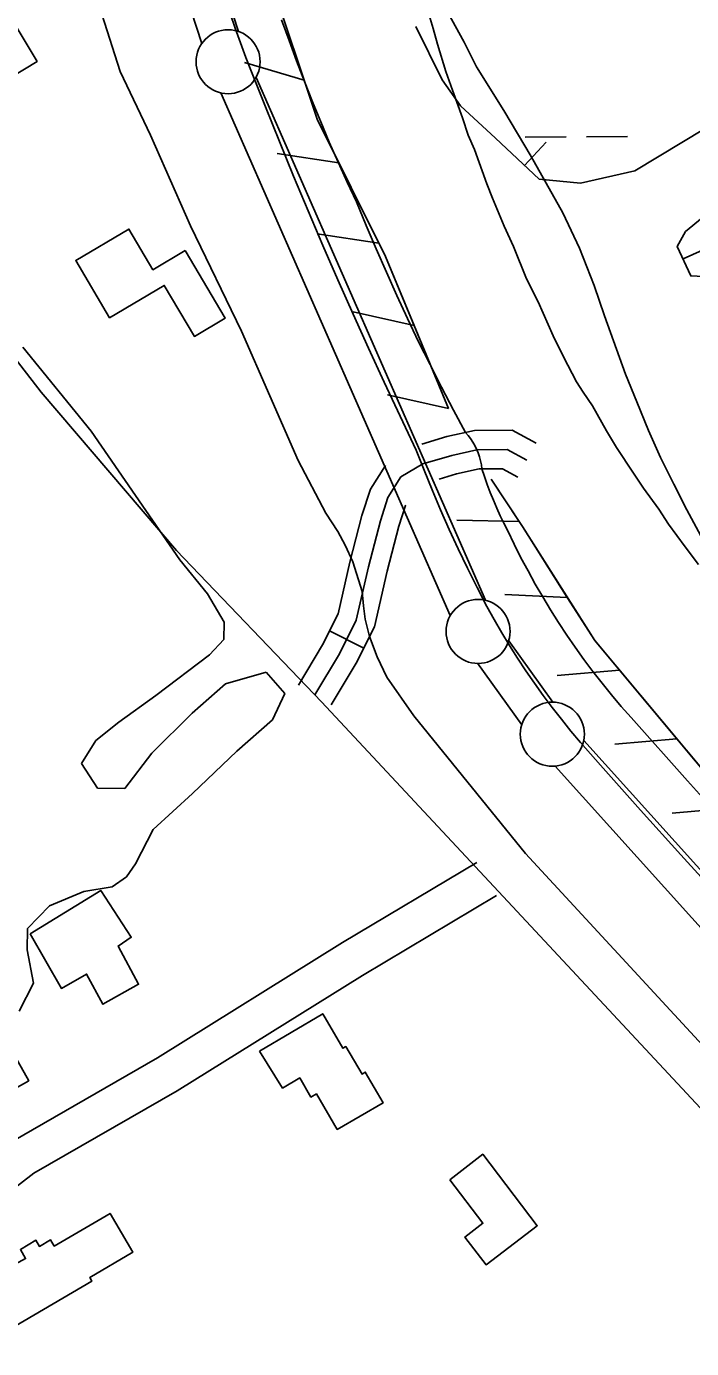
# Model space of a CAD drawing. Extents: x 3567028 to 3605064, y 510945 to 536587.
# Drawn here: x 3575231 to 3575751, y 530209 to 531241 of the extents above; entities that cross this region are included whole.
import ezdxf

# ---------------------------------------------------------------- set-up
doc = ezdxf.new("R2010")
doc.units = 0
for name, color, linetype in [('V-BLDG-OTLN', 7, 'Continuous'), ('V-BORW-LINE', 7, 'Continuous'), ('V-FLOD-BASE', 7, 'Continuous'), ('V-LEVE-TOET', 7, 'Continuous'), ('V-ROAD-CNTR', 7, 'Continuous'), ('V-RRAP-FSHR', 7, 'Continuous'), ('V-SITE-VEGE', 7, 'Continuous'), ('V-SURV-LINE', 7, 'Continuous'), ('V-WETL-SWMP', 7, 'Continuous')]:
    doc.layers.add(name, color=color, linetype=linetype)

msp = doc.modelspace()

# ---------------------------------------------------------------- linework, layer by layer
at = {"layer": 'V-BLDG-OTLN'}
for points in [[(3575162.4, 531200.6), (3575224, 531239.4), (3575239.5, 531213.5), (3575177.3, 531176)], [(3575355.1, 531065.9), (3575386.3, 531013.1), (3575362.3, 530998.9), (3575338.7, 531038.7), (3575296.1, 531013.5), (3575269.6, 531058.2), (3575311.1, 531082.7), (3575329.9, 531051)], [(3575234.1, 530532.7), (3575289.1, 530566.5), (3575313, 530530), (3575302.7, 530523.1), (3575318.7, 530493.3), (3575290.8, 530477.7), (3575278.1, 530501.3), (3575258.5, 530490.1)], [(3575413, 530441.2), (3575462.5, 530470.3), (3575478.3, 530443.4), (3575480.5, 530444.7), (3575493.2, 530423.3), (3575495.7, 530424.8), (3575509.6, 530400.7), (3575473.8, 530380), (3575457.6, 530407.8), (3575453.3, 530405.3), (3575444.6, 530420.2), (3575431.1, 530412.3)], [(3575165.9, 530380.6), (3575145.7, 530416), (3575213, 530453.7), (3575233, 530418.1)], [(3575561.8, 530340.6), (3575587.4, 530360.7), (3575630, 530304.9), (3575590, 530274.4), (3575573.5, 530296), (3575587.6, 530306.8)], [(3575200.3, 530263), (3575230.5, 530279.3), (3575226.4, 530286.3), (3575238.5, 530293.5), (3575241.3, 530288.8), (3575249.9, 530293.9), (3575252.8, 530289), (3575296.4, 530314.5), (3575314.2, 530284.2), (3575280.6, 530264.4), (3575282.2, 530261.7), (3575221.9, 530226.2)]]:
    msp.add_lwpolyline(points, close=True, dxfattribs=at)
at = {"layer": 'V-BORW-LINE'}
for p, q in [((3575620, 531132.3), (3575637.1, 531150.6)), ((3575743.9, 531059.4), (3575766.6, 531069.7))]:
    msp.add_line(p, q, dxfattribs=at)
for points in [[(3575779.6, 531172.3), (3575706.2, 531128.1), (3575663.7, 531118.5), (3575631.4, 531121.7), (3575597.3, 531153.6), (3575570, 531178.8), (3575555.7, 531199.2), (3575535.3, 531240.9)], [(3575785.2, 531044.5), (3575749.9, 531046.1), (3575739.4, 531069.2), (3575745.7, 531080.7), (3575774.8, 531104.5)]]:
    msp.add_lwpolyline(points, dxfattribs=at)
at = {"layer": 'V-FLOD-BASE'}
msp.add_lwpolyline([(3575390.2, 531250.9), (3575394.1, 531239.4), (3575398.2, 531228), (3575402.5, 531216.6), (3575407, 531205.4), (3575417.7, 531178.1), (3575428.7, 531151), (3575439.8, 531123.9), (3575451.1, 531096.9), (3575462.6, 531070), (3575474.3, 531043.1), (3575486.2, 531016.4), (3575498.2, 530989.7), (3575510.5, 530963.1), (3575522.9, 530936.6), (3575535.5, 530910.2), (3575541.6, 530894.6), (3575547.9, 530879.1), (3575554.5, 530863.6), (3575561.3, 530848.3), (3575568.3, 530833.1), (3575575.6, 530818), (3575583, 530803), (3575590.7, 530788.1), (3575596.4, 530777.9), (3575602.3, 530767.7), (3575608.4, 530757.7), (3575614.7, 530747.8), (3575621.2, 530738), (3575627.8, 530728.3), (3575634.6, 530718.8), (3575641.7, 530709.3), (3575648.9, 530700.1), (3575656.2, 530690.9), (3575663.8, 530681.9), (3575671.5, 530673.1), (3575679.3, 530664.4), (3575710.6, 530629.3), (3575742.1, 530594.4), (3575773.8, 530559.6)], dxfattribs=at)
at = {"layer": 'V-LEVE-TOET'}
msp.add_line((3575486, 530823), (3575493.2, 530799.8), dxfattribs=at)
for points in [[(3575290, 531250.5), (3575304.4, 531205.6), (3575328, 531155.9), (3575359.3, 531085.3), (3575399, 531003), (3575443.2, 530902.2), (3575464.9, 530861), (3575474.3, 530846.6), (3575479.9, 530836.1), (3575486, 530823)], [(3575430.4, 531246.1), (3575436.2, 531230), (3575442.1, 531214), (3575448.2, 531198), (3575454.5, 531182.1), (3575461, 531166.3), (3575467.6, 531150.6), (3575474.5, 531134.9), (3575481.5, 531119.4), (3575488.8, 531103.9), (3575496.4, 531085.5), (3575504.2, 531067.2), (3575512.2, 531049), (3575520.4, 531030.8), (3575528.8, 531012.8), (3575537.4, 530994.8), (3575546.3, 530977), (3575555.3, 530959.2), (3575564.5, 530941.5), (3575573.9, 530924)], [(3575573.9, 530924), (3575576, 530921.7), (3575577.9, 530919.2), (3575579.7, 530916.5), (3575581.3, 530913.8), (3575582.7, 530911), (3575584, 530908), (3575585, 530905), (3575585.8, 530901.9), (3575586.4, 530898.8), (3575586.8, 530895.7), (3575588.8, 530889.5), (3575591, 530883.3), (3575593.3, 530877.2), (3575595.8, 530871.1), (3575598.4, 530865), (3575601.1, 530859), (3575604, 530853.1), (3575607, 530847.2), (3575612, 530836.7), (3575617.3, 530826.2), (3575622.8, 530815.9), (3575628.4, 530805.7), (3575634.3, 530795.6), (3575640.4, 530785.6), (3575646.6, 530775.7), (3575653.1, 530765.9), (3575659.7, 530756.3), (3575666.5, 530746.8), (3575673.5, 530737.4), (3575680.7, 530728.2), (3575688, 530719.1), (3575695.6, 530710.2), (3575703.3, 530701.4), (3575747.4, 530652), (3575791.8, 530602.8)], [(3576328.2, 529817.8), (3576252.2, 529902.9), (3576130.8, 530029.9), (3576009.6, 530166.4), (3575882.9, 530310.7), (3575759.1, 530445.9), (3575620.9, 530595.3), (3575533.6, 530702.7), (3575512.5, 530732.9), (3575505.1, 530748.8), (3575499.1, 530764.7), (3575495.6, 530778.2), (3575494.4, 530788.7), (3575493.2, 530799.8)]]:
    msp.add_lwpolyline(points, dxfattribs=at)
at = {"layer": 'V-ROAD-CNTR'}
msp.add_line((3575467.8, 530769.2), (3575494.6, 530755.7), dxfattribs=at)
for points in [[(3576800.3, 528915), (3576753.7, 528991.3), (3576686.9, 529109.7), (3576595, 529277.1), (3576511.1, 529427.9), (3576441.3, 529554.5), (3576404.2, 529631.7), (3576356.6, 529717.5), (3576325.4, 529762.1), (3576208.2, 529901.8), (3576045.3, 530083.5), (3575904.4, 530239.3), (3575607, 530557.8), (3575461.5, 530713.7), (3575348.4, 530831.9), (3575242.6, 530955.4), (3575164.5, 531056), (3575116.5, 531128.3), (3575069.6, 531200.2), (3575042.6, 531258.6)], [(3575539.8, 530914.8), (3575559.5, 530920.7), (3575581.1, 530925.5), (3575610.3, 530925.8), (3575629.1, 530915.6)], [(3575456.3, 530719.1), (3575475.5, 530751.1), (3575488.7, 530777.4), (3575498.2, 530819.2), (3575507.5, 530855.1), (3575513.4, 530873.3), (3575523.5, 530889.3), (3575540.7, 530899.4), (3575563.2, 530906.1), (3575582.8, 530910.5), (3575606.6, 530910.7), (3575622, 530902.4)], [(3575443.5, 530726.8), (3575462.3, 530758.3), (3575474.5, 530782.5), (3575483.6, 530822.7), (3575493.1, 530859.3), (3575499.7, 530879.7), (3575511.5, 530898.3)], [(3575553.4, 530887.6), (3575567, 530891.6), (3575584.6, 530895.5), (3575602.9, 530895.7), (3575614.8, 530889.2)], [(3575469.2, 530711.4), (3575488.6, 530743.9), (3575502.9, 530772.3), (3575512.8, 530815.6), (3575521.9, 530850.8), (3575527.1, 530866.9), (3575527.3, 530867.2)], [(3575582.9, 530588.3), (3575478, 530525.8), (3575333.5, 530435.9), (3575220.4, 530370.9), (3575167.6, 530330.4)], [(3575598.2, 530562.5), (3575493.6, 530500.2), (3575348.9, 530410.2), (3575237, 530345.9), (3575170.7, 530295), (3575113, 530244.1), (3574968.1, 530160.7), (3574779.2, 530037.2), (3574501.3, 529865.8), (3574214.2, 529691.9), (3574009.4, 529563.7), (3573717.6, 529385.5)]]:
    msp.add_lwpolyline(points, dxfattribs=at)
at = {"layer": 'V-RRAP-FSHR'}
for p, q in [((3575448.1, 531198.8), (3575401.3, 531212.7)), ((3575475.2, 531134.4), (3575426.9, 531141.6)), ((3575506.4, 531071.8), (3575458.1, 531079)), ((3575534, 531007.5), (3575486.3, 531018)), ((3575560.8, 530942.8), (3575513.1, 530953.4)), ((3575616, 530854.4), (3575567.2, 530855.5)), ((3575653.5, 530795.3), (3575604.8, 530797.5)), ((3575694.2, 530738.5), (3575645.6, 530734.3)), ((3575739.1, 530684.8), (3575690.5, 530680.6)), ((3575784, 530631.1), (3575735.4, 530626.9))]:
    msp.add_line(p, q, dxfattribs=at)
for points in [[(3575560.8, 530942.8), (3575511.6, 531061.4), (3575458.2, 531168.5), (3575431.2, 531249.5), (3575408.9, 531301.4), (3575398.2, 531360.6), (3575392.6, 531421.3), (3575378.7, 531580.4), (3575354.9, 531845.7), (3575318.2, 532194.5), (3575301.8, 532373.6), (3575292.3, 532437.8), (3575272, 532489.5), (3575251, 532509.8), (3575214.7, 532527.6)], [(3575448.1, 531198.8), (3575431.2, 531249.5), (3575424.6, 531264.7)], [(3575475.2, 531134.4), (3575458.2, 531168.5), (3575448.1, 531198.8)], [(3575506.4, 531071.8), (3575475.2, 531134.4)], [(3575534, 531007.5), (3575511.6, 531061.4), (3575506.4, 531071.8)], [(3575560.8, 530942.8), (3575534, 531007.5)], [(3576843.4, 529235), (3576767.1, 529394.4), (3576700.6, 529540.6), (3576658.8, 529631.1), (3576623.5, 529689.1), (3576582.5, 529737.7), (3576462.5, 529865.1), (3576302.2, 530060.2), (3576135.5, 530242.7), (3575953.9, 530449.5), (3575799.2, 530613), (3575674.9, 530761.6), (3575618.4, 530850.7), (3575594, 530887.4)], [(3575616, 530854.4), (3575594, 530887.4)], [(3575653.5, 530795.3), (3575618.4, 530850.7), (3575616, 530854.4)], [(3575694.2, 530738.5), (3575674.9, 530761.6), (3575653.5, 530795.3)], [(3575739.1, 530684.8), (3575694.2, 530738.5)], [(3575831.1, 530579.3), (3575799.2, 530613), (3575784, 530631.1), (3575739.1, 530684.8)]]:
    msp.add_lwpolyline(points, dxfattribs=at)
at = {"layer": 'V-SITE-VEGE'}
for p, q in [((3575548.7, 531239.2), (3575543.2, 531257.4)), ((3575552, 531226.9), (3575548.7, 531239.2)), ((3575558.7, 531205.8), (3575552, 531226.9)), ((3575563.8, 531191.2), (3575558.7, 531205.8)), ((3575571.6, 531169.5), (3575563.8, 531191.2)), ((3575576.1, 531156), (3575571.6, 531169.5)), ((3575581.1, 531144.9), (3575576.1, 531156)), ((3575590.6, 531117.9), (3575581.1, 531144.9)), ((3575595.1, 531106.8), (3575590.6, 531117.9)), ((3575604.1, 531085.1), (3575595.1, 531106.8)), ((3575611.5, 531069.2), (3575604.1, 531085.1)), ((3575621.6, 531044), (3575611.5, 531069.2)), ((3575630.7, 531025.8), (3575621.6, 531044)), ((3575642.5, 530999.4), (3575630.7, 531025.8)), ((3575228.4, 530990.5), (3575281.7, 530925)), ((3575650.4, 530982.9), (3575642.5, 530999.4)), ((3575660.6, 530963.5), (3575650.4, 530982.9)), ((3575665.8, 530955.3), (3575660.6, 530963.5)), ((3575673.2, 530944.7), (3575665.8, 530955.3)), ((3575684, 530925.3), (3575673.2, 530944.7)), ((3575281.7, 530925), (3575350.9, 530824.6)), ((3575691.9, 530912.3), (3575684, 530925.3)), ((3575705.1, 530892.3), (3575691.9, 530912.3)), ((3575713.1, 530880.6), (3575705.1, 530892.3)), ((3575725, 530864), (3575713.1, 530880.6)), ((3575732.5, 530852.3), (3575725, 530864)), ((3575745.6, 530834.6), (3575732.5, 530852.3)), ((3575350.9, 530824.6), (3575372.4, 530798.1)), ((3575755.9, 530821), (3575745.6, 530834.6)), ((3575372.4, 530798.1), (3575385.5, 530775.9)), ((3575385.5, 530775.9), (3575385.3, 530762.5)), ((3575385.3, 530762.5), (3575374.1, 530750.5)), ((3575374.1, 530750.5), (3575332.2, 530718.8)), ((3575386.6, 530727.8), (3575418.4, 530737)), ((3575418.4, 530737), (3575432.8, 530720.3)), ((3575360.6, 530705), (3575386.6, 530727.8)), ((3575332.2, 530718.8), (3575303.2, 530697.9)), ((3575432.8, 530720.3), (3575423.3, 530699.8)), ((3575329.1, 530673.8), (3575360.6, 530705)), ((3575303.2, 530697.9), (3575285.3, 530683.6)), ((3575423.3, 530699.8), (3575395.5, 530675.2)), ((3575285.3, 530683.6), (3575274.1, 530665.5)), ((3575307.9, 530646), (3575329.1, 530673.8)), ((3575395.5, 530675.2), (3575360.9, 530642.2)), ((3575274.1, 530665.5), (3575286.6, 530646.4)), ((3575286.6, 530646.4), (3575307.9, 530646)), ((3575360.9, 530642.2), (3575330, 530614)), ((3575330, 530614), (3575316.2, 530587.4)), ((3575316.2, 530587.4), (3575309.3, 530577.1)), ((3575309.3, 530577.1), (3575298, 530569.4)), ((3575298, 530569.4), (3575275.9, 530565.7)), ((3575275.9, 530565.7), (3575249.2, 530554.6)), ((3575249.2, 530554.6), (3575231.9, 530536.8)), ((3575231.9, 530536.8), (3575231.7, 530520.3)), ((3575231.7, 530520.3), (3575236.7, 530494.1)), ((3575236.7, 530494.1), (3575225.4, 530472.3))]:
    msp.add_line(p, q, dxfattribs=at)
at = {"layer": 'V-SURV-LINE'}
for points in [[(3575376.1, 531300), (3575396.7, 531236.9)], [(3575368.1, 531227.6), (3575347.5, 531290.7)], [(3575410.4, 531201), (3575589.5, 530793.1)], [(3575562.1, 530781), (3575382.9, 531188.9)], [(3575607.7, 530761.3), (3575642.2, 530713.4)], [(3575617.9, 530695.9), (3575583.4, 530743.8)], [(3575666.3, 530683.7), (3576619.8, 529626.3)], [(3576597.5, 529606.2), (3575644, 530663.6)]]:
    msp.add_lwpolyline(points, dxfattribs=at)
for centre in [(3575388.6, 531213.3), (3575583.8, 530768.7), (3575641.8, 530688.5)]:
    msp.add_circle(centre, 25, dxfattribs=at)
at = {"layer": 'V-WETL-SWMP'}
for p, q in [((3575573, 531228.7), (3575560.3, 531251.7)), ((3575582.7, 531209.3), (3575573, 531228.7)), ((3575603.9, 531175.3), (3575582.7, 531209.3)), ((3575625.2, 531139.4), (3575603.9, 531175.3)), ((3575620.5, 531154.4), (3575652.5, 531154.6)), ((3575668.5, 531154.8), (3575700.5, 531155)), ((3575650.1, 531095.3), (3575625.2, 531139.4)), ((3575662.9, 531067.8), (3575650.1, 531095.3)), ((3575674.4, 531038.6), (3575662.9, 531067.8)), ((3575682.4, 531015), (3575674.4, 531038.6)), ((3575698.9, 530969.6), (3575682.4, 531015)), ((3575707.9, 530947.8), (3575698.9, 530969.6)), ((3575716.8, 530925.4), (3575707.9, 530947.8)), ((3575726.3, 530904.4), (3575716.8, 530925.4)), ((3575736.6, 530883.5), (3575726.3, 530904.4)), ((3575746.7, 530863.7), (3575736.6, 530883.5)), ((3575757.7, 530843.3), (3575746.7, 530863.7))]:
    msp.add_line(p, q, dxfattribs=at)

doc.saveas('drawing.dxf')
